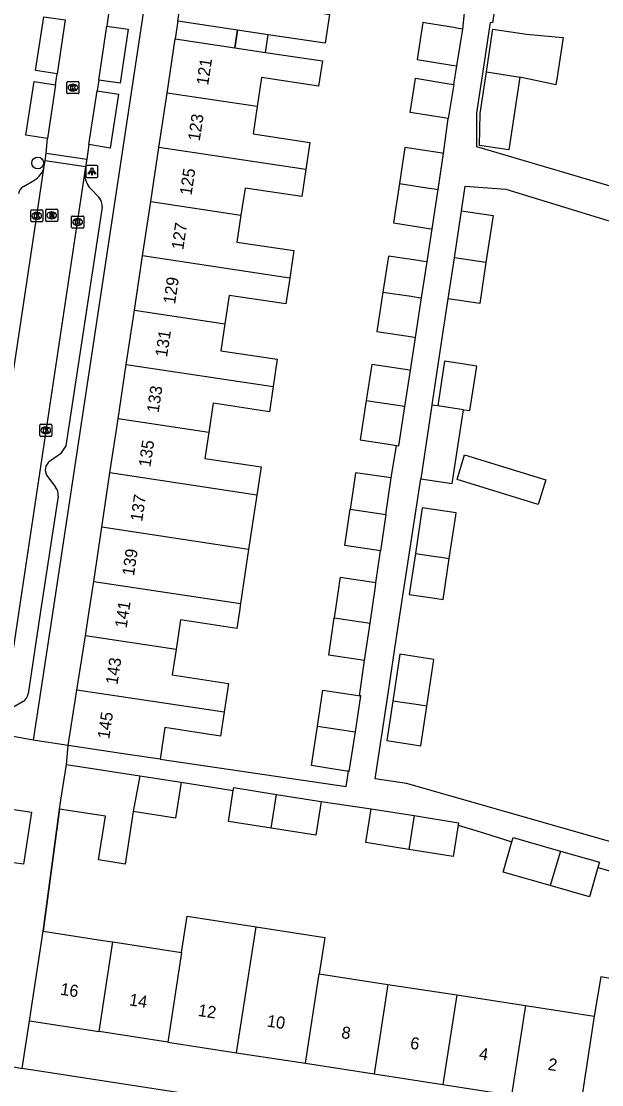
# Model space of a CAD drawing. Extents: x 163010 to 163853, y 382793 to 383982.
# Drawn here: x 163681.5 to 163729.5, y 383210.8 to 383298.9 of the extents above; entities that cross this region are included whole.
import ezdxf

# ---------------------------------------------------------------- set-up
doc = ezdxf.new("R2010")
doc.units = 0
for name, color, linetype in [('IMGEO_Boom', 7, 'Continuous'), ('IMGEO_Kolk', 7, 'Continuous'), ('IMGEO_Lichtpunt', 7, 'Continuous'), ('IMGEO_Muur', 7, 'Continuous'), ('IMGEO_Pand', 7, 'Continuous'), ('IMGEO_Pand_nummerreeks', 7, 'Continuous'), ('IMGEO_Pand_overbouw', 7, 'Continuous'), ('IMGEO_Rijbaan_lokaal_open', 7, 'Continuous'), ('IMGEO_Rioolput', 7, 'Continuous'), ('IMGEO_Voetpad_open', 7, 'Continuous')]:
    doc.layers.add(name, color=color, linetype=linetype)

msp = doc.modelspace()

# ---------------------------------------------------------------- linework, layer by layer
at = {"layer": 'IMGEO_Boom'}
msp.add_circle((163682.816, 383287.144), 0.489, dxfattribs=at)
at = {"layer": 'IMGEO_Kolk'}
for p, q in [((163685.225, 383292.962), (163685.225, 383293.814)), ((163685.3, 383293.888), (163686.152, 383293.888)), ((163685.713, 383293.668), (163685.738, 383293.668)), ((163686.226, 383293.814), (163686.226, 383292.962)), ((163686.152, 383292.888), (163685.3, 383292.888)), ((163685.736, 383293.108), (163685.711, 383293.108)), ((163682.234, 383282.341), (163682.234, 383283.193)), ((163682.309, 383283.267), (163683.161, 383283.267)), ((163682.722, 383283.047), (163682.747, 383283.047)), ((163683.235, 383283.193), (163683.235, 383282.341)), ((163683.161, 383282.267), (163682.309, 383282.267)), ((163682.745, 383282.487), (163682.72, 383282.487)), ((163685.617, 383281.825), (163685.617, 383282.677)), ((163685.692, 383282.751), (163686.544, 383282.751)), ((163686.105, 383282.531), (163686.13, 383282.531)), ((163686.618, 383282.677), (163686.618, 383281.825)), ((163686.544, 383281.751), (163685.692, 383281.751)), ((163686.128, 383281.971), (163686.103, 383281.971)), ((163682.981, 383264.571), (163682.981, 383265.423)), ((163683.056, 383265.497), (163683.908, 383265.497)), ((163683.982, 383265.423), (163683.982, 383264.571)), ((163683.492, 383264.717), (163683.467, 383264.717)), ((163683.469, 383265.277), (163683.494, 383265.277)), ((163683.908, 383264.497), (163683.056, 383264.497))]:
    msp.add_line(p, q, dxfattribs=at)
for points in [[(163685.225, 383292.962), (163685.225, 383293.814)], [(163685.3, 383293.888), (163686.152, 383293.888)], [(163686.226, 383293.814), (163686.226, 383292.962)], [(163686.152, 383292.888), (163685.3, 383292.888)], [(163685.546, 383293.588), (163685.669, 383293.588), (163685.669, 383293.437), (163685.799, 383293.588), (163685.963, 383293.588), (163685.817, 383293.437), (163685.97, 383293.188), (163685.818, 383293.188), (163685.733, 383293.352), (163685.669, 383293.285), (163685.669, 383293.188), (163685.546, 383293.188), (163685.546, 383293.588)], [(163682.234, 383282.341), (163682.234, 383283.193)], [(163682.309, 383283.267), (163683.161, 383283.267)], [(163683.235, 383283.193), (163683.235, 383282.341)], [(163683.161, 383282.267), (163682.309, 383282.267)], [(163682.555, 383282.967), (163682.678, 383282.967), (163682.678, 383282.816), (163682.808, 383282.967), (163682.972, 383282.967), (163682.826, 383282.816), (163682.979, 383282.567), (163682.827, 383282.567), (163682.742, 383282.731), (163682.678, 383282.664), (163682.678, 383282.567), (163682.555, 383282.567), (163682.555, 383282.967)], [(163685.617, 383281.825), (163685.617, 383282.677)], [(163685.692, 383282.751), (163686.544, 383282.751)], [(163685.938, 383282.451), (163686.061, 383282.451), (163686.061, 383282.3), (163686.191, 383282.451), (163686.355, 383282.451), (163686.209, 383282.3), (163686.362, 383282.051), (163686.21, 383282.051), (163686.125, 383282.215), (163686.061, 383282.148), (163686.061, 383282.051), (163685.938, 383282.051), (163685.938, 383282.451)], [(163686.618, 383282.677), (163686.618, 383281.825)], [(163686.544, 383281.751), (163685.692, 383281.751)], [(163682.981, 383264.571), (163682.981, 383265.423)], [(163683.056, 383265.497), (163683.908, 383265.497)], [(163683.982, 383265.423), (163683.982, 383264.571)], [(163683.302, 383265.197), (163683.425, 383265.197), (163683.425, 383265.046), (163683.555, 383265.197), (163683.719, 383265.197), (163683.573, 383265.046), (163683.726, 383264.797), (163683.574, 383264.797), (163683.489, 383264.961), (163683.425, 383264.894), (163683.425, 383264.797), (163683.302, 383264.797), (163683.302, 383265.197)], [(163683.908, 383264.497), (163683.056, 383264.497)]]:
    msp.add_lwpolyline(points, dxfattribs=at)
for centre, start, end in [((163685.302, 383293.812), 91.55205, 178.44795), ((163685.302, 383293.812), 91.55205, 178.44795), ((163686.15, 383293.812), 1.55205, 88.44795), ((163686.15, 383293.812), 1.55205, 88.44795), ((163685.302, 383292.964), 181.55205, 268.44795), ((163685.302, 383292.964), 181.55205, 268.44795), ((163686.15, 383292.964), 271.55205, 358.44795), ((163686.15, 383292.964), 271.55205, 358.44795), ((163682.311, 383283.191), 91.55205, 178.44795), ((163682.311, 383283.191), 91.55205, 178.44795), ((163683.159, 383283.191), 1.55205, 88.44795), ((163683.159, 383283.191), 1.55205, 88.44795), ((163682.311, 383282.343), 181.55205, 268.44795), ((163682.311, 383282.343), 181.55205, 268.44795), ((163683.159, 383282.343), 271.55205, 358.44795), ((163683.159, 383282.343), 271.55205, 358.44795), ((163685.694, 383282.675), 91.55205, 178.44795), ((163685.694, 383282.675), 91.55205, 178.44795), ((163686.542, 383282.675), 1.55205, 88.44795), ((163686.542, 383282.675), 1.55205, 88.44795), ((163685.694, 383281.827), 181.55205, 268.44795), ((163685.694, 383281.827), 181.55205, 268.44795), ((163686.542, 383281.827), 271.55205, 358.44795), ((163686.542, 383281.827), 271.55205, 358.44795), ((163683.058, 383265.421), 91.55205, 178.44795), ((163683.058, 383265.421), 91.55205, 178.44795), ((163683.906, 383265.421), 1.55205, 88.44795), ((163683.906, 383265.421), 1.55205, 88.44795), ((163683.058, 383264.573), 181.55205, 268.44795), ((163683.058, 383264.573), 181.55205, 268.44795), ((163683.906, 383264.573), 271.55205, 358.44795), ((163683.906, 383264.573), 271.55205, 358.44795)]:
    msp.add_arc(centre, 0.0765, start, end, dxfattribs=at)
for centre, major_axis, ratio, start_param, end_param in [((163685.712, 383293.388), (-0.387, 0.002), 0.722429, 4.712389, 7.853982), ((163685.737, 383293.388), (-0.39, 0.002), 0.717154, 1.570796, 4.712389), ((163682.721, 383282.767), (-0.387, 0.002), 0.722429, 4.712389, 7.853982), ((163682.746, 383282.767), (-0.39, 0.002), 0.717154, 1.570796, 4.712389), ((163686.104, 383282.251), (-0.387, 0.002), 0.722429, 4.712389, 7.853982), ((163686.129, 383282.251), (-0.39, 0.002), 0.717154, 1.570796, 4.712389), ((163683.468, 383264.997), (-0.387, 0.002), 0.722429, 4.712389, 7.853982), ((163683.493, 383264.997), (-0.39, 0.002), 0.717154, 1.570796, 4.712389)]:
    msp.add_ellipse(centre, major_axis=major_axis, ratio=ratio, start_param=start_param, end_param=end_param, dxfattribs=at)
at = {"layer": 'IMGEO_Lichtpunt'}
for p, q in [((163686.805, 383286.845), (163686.805, 383286.038)), ((163686.805, 383286.845), (163686.805, 383286.038)), ((163687.707, 383286.94), (163686.899, 383286.94)), ((163687.707, 383286.94), (163686.899, 383286.94)), ((163687.801, 383286.038), (163687.801, 383286.845)), ((163687.801, 383286.038), (163687.801, 383286.845)), ((163686.899, 383285.944), (163687.707, 383285.944)), ((163686.899, 383285.944), (163687.707, 383285.944))]:
    msp.add_line(p, q, dxfattribs=at)
for points in [[(163687.179, 383286.509), (163687.218, 383286.481), (163687.03, 383286.219), (163686.992, 383286.246), (163687.179, 383286.509)], [(163687.281, 383286.461), (163687.328, 383286.461), (163687.328, 383286.139), (163687.281, 383286.139), (163687.281, 383286.461)], [(163687.391, 383286.481), (163687.429, 383286.508), (163687.616, 383286.246), (163687.577, 383286.218), (163687.391, 383286.481)]]:
    msp.add_lwpolyline(points, dxfattribs=at)
msp.add_circle((163687.304, 383286.643), 0.0994, dxfattribs=at)
for centre, start, end in [((163686.899, 383286.845), 90, 180), ((163686.899, 383286.845), 90, 180), ((163687.707, 383286.845), 0, 90), ((163687.707, 383286.845), 0, 90), ((163686.899, 383286.038), 180, 270), ((163686.899, 383286.038), 180, 270), ((163687.707, 383286.038), 270, 0), ((163687.707, 383286.038), 270, 360)]:
    msp.add_arc(centre, 0.0946, start, end, dxfattribs=at)
at = {"layer": 'IMGEO_Muur'}
msp.add_lwpolyline([(163684.611, 383233.617), (163683.271, 383223.496)], dxfattribs=at)
at = {"layer": 'IMGEO_Pand'}
for points in [[(163706.275, 383301.78), (163705.948, 383299.608), (163706.979, 383299.454), (163706.62, 383297.058), (163701.881, 383297.769), (163699.351, 383298.145), (163694.406, 383298.88), (163695.093, 383303.463)], [(163718.01, 383298.231), (163717.609, 383298.298), (163717.251, 383298.358), (163714.987, 383298.734), (163714.697, 383298.783), (163714.233, 383295.728), (163717.101, 383295.25), (163717.502, 383295.183)], [(163717.502, 383295.183), (163718.01, 383298.231)], [(163719.953, 383294.69), (163720.466, 383298.069), (163720.492, 383298.237), (163723.277, 383297.815), (163725.975, 383297.58), (163726.3, 383297.551), (163725.773, 383294.082), (163725.732, 383293.813), (163725.704, 383293.626), (163722.715, 383294.252)], [(163693.514, 383292.937), (163694.19, 383297.443), (163699.133, 383296.688), (163701.661, 383296.302), (163706.379, 383295.595), (163706.068, 383293.52), (163701.348, 383294.228), (163700.986, 383291.814)], [(163722.715, 383294.252), (163721.801, 383288.233), (163719.372, 383288.602), (163719.43, 383291.25), (163719.953, 383294.69)], [(163719.953, 383294.69), (163722.393, 383294.319), (163722.715, 383294.252)], [(163716.775, 383290.819), (163716.449, 383290.873), (163713.656, 383291.339), (163713.974, 383293.428), (163714.087, 383294.168), (163716.874, 383293.704), (163717.052, 383293.675), (163717.245, 383293.642)], [(163717.245, 383293.642), (163716.775, 383290.819)], [(163692.84, 383288.439), (163693.514, 383292.937)], [(163700.986, 383291.814), (163693.514, 383292.937)], [(163700.986, 383291.814), (163700.646, 383289.547), (163705.35, 383288.842), (163705.015, 383286.605)], [(163692.165, 383283.943), (163692.84, 383288.439)], [(163705.015, 383286.605), (163692.84, 383288.439)], [(163716.409, 383287.939), (163716.126, 383287.982), (163713.212, 383288.427), (163712.756, 383285.439)], [(163715.954, 383284.957), (163716.409, 383287.939)], [(163705.015, 383286.605), (163704.678, 383284.361), (163699.971, 383285.067), (163699.634, 383282.818)], [(163712.756, 383285.439), (163712.258, 383282.173), (163714.684, 383281.802), (163715.172, 383281.728), (163715.455, 383281.685)], [(163712.756, 383285.439), (163715.019, 383285.098), (163715.671, 383285), (163715.954, 383284.957)], [(163715.455, 383281.685), (163715.954, 383284.957)], [(163691.491, 383279.446), (163692.165, 383283.943)], [(163692.165, 383283.943), (163699.634, 383282.818)], [(163717.305, 383279.292), (163717.898, 383283.185)], [(163717.898, 383283.185), (163720.51, 383282.788), (163719.918, 383278.895)], [(163699.634, 383282.818), (163699.3, 383280.595), (163704.016, 383279.888), (163703.675, 383277.611)], [(163690.817, 383274.949), (163691.491, 383279.446)], [(163703.675, 383277.611), (163691.491, 383279.446)], [(163715.038, 383278.949), (163714.777, 383278.989), (163714.3, 383279.062), (163711.841, 383279.437), (163711.385, 383276.45)], [(163714.584, 383275.969), (163715.038, 383278.949)], [(163716.788, 383275.89), (163717.305, 383279.292)], [(163719.918, 383278.895), (163719.4, 383275.492), (163716.788, 383275.89)], [(163719.918, 383278.895), (163717.305, 383279.292)], [(163703.675, 383277.611), (163703.353, 383275.466), (163698.646, 383276.172), (163698.294, 383273.823)], [(163711.385, 383276.45), (163710.887, 383273.183), (163713.823, 383272.735), (163714.084, 383272.695)], [(163711.385, 383276.45), (163713.724, 383276.098), (163714.322, 383276.008), (163714.584, 383275.969)], [(163714.084, 383272.695), (163714.584, 383275.969)], [(163690.142, 383270.453), (163690.817, 383274.949)], [(163690.817, 383274.949), (163698.294, 383273.823)], [(163698.294, 383273.823), (163697.959, 383271.594), (163702.644, 383270.891), (163702.303, 383268.62)], [(163718.057, 383266.706), (163718.594, 383266.624), (163719.156, 383270.319), (163718.619, 383270.401), (163718.148, 383270.472), (163716.495, 383270.724), (163715.933, 383267.029)], [(163689.468, 383265.956), (163690.142, 383270.453)], [(163690.142, 383270.453), (163702.303, 383268.62)], [(163713.666, 383269.96), (163713.428, 383269.996), (163710.47, 383270.448), (163710.014, 383267.457)], [(163713.21, 383266.976), (163713.666, 383269.96)], [(163702.303, 383268.62), (163701.99, 383266.534), (163697.326, 383267.234), (163696.965, 383264.827)], [(163710.014, 383267.457), (163709.517, 383264.194), (163712.039, 383263.808), (163712.474, 383263.742), (163712.501, 383263.738)], [(163710.014, 383267.457), (163712.42, 383267.095), (163712.972, 383267.012), (163713.21, 383266.976)], [(163712.501, 383263.738), (163712.711, 383263.706), (163713.21, 383266.976)], [(163715.448, 383267.081), (163714.519, 383260.974)], [(163714.519, 383260.974), (163717.124, 383260.577), (163718.057, 383266.706)], [(163715.933, 383267.029), (163715.448, 383267.081)], [(163718.057, 383266.706), (163715.933, 383267.029)], [(163688.794, 383261.46), (163689.468, 383265.956)], [(163696.965, 383264.827), (163689.468, 383265.956)], [(163696.965, 383264.827), (163696.642, 383262.673), (163701.299, 383261.975), (163700.947, 383259.629)], [(163724.243, 383258.85), (163717.522, 383260.927), (163718.153, 383262.97), (163724.874, 383260.893), (163724.243, 383258.85)], [(163688.119, 383256.962), (163688.794, 383261.46)], [(163700.947, 383259.629), (163688.794, 383261.46)], [(163712.083, 383261.046), (163709.116, 383261.481), (163708.887, 383259.92), (163708.674, 383258.465)], [(163711.639, 383258.018), (163712.083, 383261.046)], [(163700.947, 383259.629), (163700.622, 383257.464), (163700.269, 383255.132)], [(163711.198, 383255.015), (163708.234, 383255.461), (163708.674, 383258.465)], [(163708.674, 383258.465), (163711.639, 383258.018)], [(163716.881, 383254.369), (163717.423, 383257.933), (163717.457, 383258.157), (163714.648, 383258.584), (163714.072, 383254.796)], [(163711.639, 383258.018), (163711.198, 383255.015)], [(163687.445, 383252.466), (163688.119, 383256.962)], [(163700.269, 383255.132), (163688.119, 383256.962)], [(163700.269, 383255.132), (163699.96, 383253.09), (163699.602, 383250.634)], [(163714.072, 383254.796), (163713.555, 383251.4), (163715.679, 383251.077), (163716.364, 383250.973), (163716.881, 383254.369)], [(163714.072, 383254.796), (163715.776, 383254.537), (163716.196, 383254.473), (163716.881, 383254.369)], [(163686.758, 383247.971), (163687.075, 383250), (163687.445, 383252.466)], [(163687.445, 383252.466), (163699.602, 383250.634)], [(163710.81, 383252.366), (163707.846, 383252.812), (163707.798, 383252.488), (163707.71, 383251.887), (163707.355, 383249.466)], [(163710.319, 383249.019), (163710.762, 383252.043), (163710.81, 383252.366)], [(163699.602, 383250.634), (163699.51, 383250), (163699.303, 383248.58), (163694.635, 383249.284), (163694.266, 383246.84)], [(163709.865, 383245.92), (163706.9, 383246.354), (163707.355, 383249.466)], [(163707.355, 383249.466), (163710.319, 383249.019)], [(163709.865, 383245.92), (163710.319, 383249.019)], [(163686.056, 383243.479), (163686.758, 383247.971)], [(163694.266, 383246.84), (163686.758, 383247.971)], [(163694.266, 383246.84), (163693.948, 383244.73), (163698.601, 383244.029), (163698.241, 383241.643)], [(163715.019, 383242.136), (163715.61, 383246.015), (163712.801, 383246.443), (163712.211, 383242.564)], [(163685.338, 383238.887), (163686.056, 383243.479)], [(163698.241, 383241.643), (163686.056, 383243.479)], [(163705.963, 383240.493), (163706.417, 383243.469), (163709.342, 383243.022), (163709.443, 383243.007)], [(163709.105, 383240.019), (163709.558, 383242.989), (163709.515, 383242.996), (163709.443, 383243.007)], [(163712.211, 383242.564), (163711.713, 383239.29), (163713.837, 383238.966), (163714.522, 383238.862), (163715.019, 383242.136)], [(163715.019, 383242.136), (163714.335, 383242.24), (163713.933, 383242.301), (163712.211, 383242.564)], [(163698.241, 383241.643), (163697.943, 383239.667), (163693.341, 383240.361), (163692.947, 383237.75)], [(163708.532, 383236.746), (163708.388, 383236.768), (163707.855, 383236.849), (163705.463, 383237.215), (163705.963, 383240.493)], [(163705.963, 383240.493), (163708.187, 383240.158), (163708.889, 383240.052), (163709.105, 383240.019)], [(163708.532, 383236.746), (163708.604, 383236.735), (163709.105, 383240.019)], [(163692.947, 383237.75), (163690.284, 383238.148), (163685.338, 383238.887)], [(163684.611, 383233.617), (163684.724, 383234.342), (163685.19, 383237.321)], [(163685.19, 383237.321), (163691.269, 383236.371)], [(163691.269, 383236.371), (163690.723, 383233.405)], [(163691.269, 383236.371), (163694.675, 383235.839)], [(163694.675, 383235.839), (163694.21, 383232.86), (163690.723, 383233.405)], [(163702.144, 383232.027), (163698.593, 383232.59), (163699, 383235.152)], [(163699, 383235.152), (163699.038, 383235.393), (163702.577, 383234.831)], [(163702.144, 383232.027), (163702.577, 383234.831)], [(163702.577, 383234.831), (163706.268, 383234.245)], [(163706.268, 383234.245), (163705.824, 383231.443), (163702.144, 383232.027)], [(163690.723, 383233.405), (163690.042, 383229.054), (163687.848, 383229.397), (163688.413, 383233.024), (163684.611, 383233.617)], [(163713.53, 383230.27), (163709.979, 383230.833), (163710.424, 383233.636)], [(163710.424, 383233.636), (163713.962, 383233.074)], [(163713.962, 383233.074), (163713.53, 383230.27)], [(163713.962, 383233.074), (163717.654, 383232.488), (163717.621, 383232.282)], [(163717.621, 383232.282), (163717.21, 383229.686), (163713.53, 383230.27)], [(163722.07, 383230.906), (163722.168, 383231.251), (163726.079, 383230.136)], [(163725.24, 383227.277), (163721.351, 383228.386), (163722.07, 383230.906)], [(163726.079, 383230.136), (163725.24, 383227.277)], [(163726.079, 383230.136), (163729.312, 383229.214), (163729.186, 383228.772)], [(163729.186, 383228.772), (163728.495, 383226.349), (163725.24, 383227.277)], [(163694.727, 383221.729), (163695.191, 383224.738), (163700.883, 383223.86)], [(163682.127, 383216.078), (163683.271, 383223.496)], [(163683.271, 383223.496), (163688.213, 383222.734), (163689.034, 383222.607)], [(163699.274, 383213.433), (163700.419, 383220.851), (163700.883, 383223.86)], [(163700.883, 383223.86), (163706.576, 383222.981), (163706.112, 383219.973)], [(163687.889, 383215.189), (163689.034, 383222.607)], [(163689.034, 383222.607), (163694.727, 383221.729)], [(163694.727, 383221.729), (163693.582, 383214.311)], [(163733.2, 383222.188), (163732.229, 383219.226), (163729.422, 383219.714), (163728.883, 383216.46)], [(163704.967, 383212.554), (163706.112, 383219.973)], [(163706.112, 383219.973), (163711.805, 383219.095)], [(163711.805, 383219.095), (163710.66, 383211.676)], [(163711.805, 383219.095), (163717.497, 383218.217)], [(163717.497, 383218.217), (163716.352, 383210.798)], [(163717.497, 383218.217), (163723.191, 383217.338)], [(163723.191, 383217.338), (163722.045, 383209.92)], [(163723.191, 383217.338), (163728.883, 383216.46)], [(163728.883, 383216.46), (163727.737, 383209.041)], [(163682.127, 383216.078), (163687.889, 383215.189)], [(163693.582, 383214.311), (163687.889, 383215.189)], [(163693.582, 383214.311), (163699.274, 383213.433)], [(163699.274, 383213.433), (163704.967, 383212.554)], [(163704.967, 383212.554), (163710.66, 383211.676)], [(163710.66, 383211.676), (163716.352, 383210.798)], [(163716.352, 383210.798), (163722.045, 383209.92)]]:
    msp.add_lwpolyline(points, dxfattribs=at)
at = {"layer": 'IMGEO_Pand_overbouw'}
for points in [[(163694.19, 383297.443), (163699.133, 383296.688), (163699.351, 383298.145), (163694.406, 383298.88)], [(163699.351, 383298.145), (163699.133, 383296.688), (163701.661, 383296.302), (163701.881, 383297.769)]]:
    msp.add_lwpolyline(points, close=True, dxfattribs=at)
at = {"layer": 'IMGEO_Rijbaan_lokaal_open'}
for points in [[(163685.078, 383299.012), (163684.427, 383294.532)], [(163688.7, 383299.691), (163688.546, 383298.478)], [(163687.858, 383294.003), (163688.546, 383298.478)], [(163684.284, 383293.631), (163684.427, 383294.532)], [(163684.284, 383293.631), (163683.613, 383289.175)], [(163687.858, 383294.003), (163687.727, 383293.126)], [(163687.042, 383288.675), (163687.727, 383293.126)], [(163683.509, 383287.953), (163683.613, 383289.175)], [(163687.042, 383288.675), (163686.872, 383287.449)], [(163683.417, 383287.32), (163683.509, 383287.953)], [(163683.509, 383287.953), (163686.872, 383287.449)], [(163686.872, 383287.449), (163686.772, 383286.817)], [(163676.485, 383241.271), (163677.8, 383250), (163682.735, 383282.763), (163683.352, 383286.868)], [(163683.352, 383286.868), (163683.417, 383287.32)], [(163686.772, 383286.817), (163683.417, 383287.32)], [(163686.772, 383286.817), (163686.716, 383286.461)], [(163686.716, 383286.461), (163681.251, 383250), (163679.869, 383240.759)]]:
    msp.add_lwpolyline(points, dxfattribs=at)
at = {"layer": 'IMGEO_Rioolput'}
for p, q in [((163683.473, 383282.38), (163683.473, 383283.232)), ((163683.548, 383283.306), (163684.4, 383283.306)), ((163683.961, 383283.086), (163683.986, 383283.086)), ((163684.474, 383283.232), (163684.474, 383282.38)), ((163684.4, 383282.306), (163683.548, 383282.306)), ((163683.984, 383282.526), (163683.959, 383282.526))]:
    msp.add_line(p, q, dxfattribs=at)
for points in [[(163683.473, 383282.38), (163683.473, 383283.232)], [(163683.548, 383283.306), (163684.4, 383283.306)], [(163684.474, 383283.232), (163684.474, 383282.38)], [(163684.4, 383282.306), (163683.548, 383282.306)], [(163684.062, 383283.004), (163683.81, 383283.006), (163683.81, 383282.606)], [(163683.81, 383282.606), (163683.934, 383282.606), (163683.934, 383282.768), (163683.945, 383282.768)], [(163683.988, 383282.925), (163683.934, 383282.925), (163683.934, 383282.844)], [(163683.934, 383282.844), (163683.986, 383282.844)], [(163683.992, 383282.739), (163684.063, 383282.606), (163684.203, 383282.606), (163684.138, 383282.732)]]:
    msp.add_lwpolyline(points, dxfattribs=at)
for centre, radius, start, end in [((163683.55, 383283.23), 0.0765, 91.55205, 178.44795), ((163683.55, 383283.23), 0.0765, 91.55205, 178.44795), ((163684.398, 383283.23), 0.0765, 1.55205, 88.44795), ((163684.398, 383283.23), 0.0765, 1.55205, 88.44795), ((163683.55, 383282.382), 0.0765, 181.55205, 268.44795), ((163683.55, 383282.382), 0.0765, 181.55205, 268.44795), ((163683.944, 383282.715), 0.0533, 26.02933, 88.69889), ((163683.97, 383283.033), 0.19, 274.7715, 282.96867), ((163683.994, 383282.829), 0.0964, 77.00612, 93.18647), ((163684.008, 383282.886), 0.0378, 276.66336, 79.67722), ((163684.061, 383282.894), 0.109, 350.36119, 89.41601), ((163684.059, 383282.894), 0.112, 277.58423, 350.98172), ((163684.043, 383282.679), 0.108, 29.51342, 73.79051), ((163684.398, 383282.382), 0.0765, 271.55205, 358.44795), ((163684.398, 383282.382), 0.0765, 271.55205, 358.44795)]:
    msp.add_arc(centre, radius, start, end, dxfattribs=at)
for centre, major_axis, ratio, start_param, end_param in [((163683.96, 383282.806), (-0.387, 0.002), 0.722429, 4.712389, 7.853982), ((163683.985, 383282.806), (-0.39, 0.002), 0.717154, 1.570796, 4.712389)]:
    msp.add_ellipse(centre, major_axis=major_axis, ratio=ratio, start_param=start_param, end_param=end_param, dxfattribs=at)
at = {"layer": 'IMGEO_Voetpad_open'}
for points in [[(163700.353, 383357.923), (163684.056, 383250), (163682.442, 383239.311)], [(163721.178, 383303.442), (163720.468, 383298.753), (163720.269, 383298.783), (163720.242, 383298.604), (163719.654, 383294.735), (163719.131, 383291.295), (163719.131, 383288.499), (163747.869, 383280.032)], [(163718.01, 383298.231), (163718.3, 383301.217)], [(163684.427, 383294.532), (163682.639, 383294.806), (163683.319, 383299.26), (163685.078, 383299.012)], [(163688.546, 383298.478), (163690.29, 383298.22), (163689.637, 383293.757), (163687.858, 383294.003)], [(163717.245, 383293.642), (163717.502, 383295.183)], [(163683.613, 383289.175), (163681.838, 383289.458), (163682.515, 383293.898), (163684.284, 383293.631)], [(163687.727, 383293.126), (163689.495, 383292.842), (163688.81, 383288.38), (163687.042, 383288.675)], [(163716.409, 383287.939), (163716.775, 383290.819)], [(163681.623, 383285.204), (163682.486, 383285.698)], [(163687.214, 383284.992), (163687.866, 383284.308)], [(163717.898, 383283.185), (163718.207, 383285.214), (163721.574, 383284.961), (163744.124, 383278.046)], [(163688.142, 383283.47), (163685.126, 383263.702), (163684.706, 383263.035), (163683.875, 383262.459)], [(163715.038, 383278.949), (163715.455, 383281.685)], [(163715.448, 383267.081), (163715.451, 383267.102), (163716.376, 383273.182), (163716.788, 383275.89)], [(163713.666, 383269.96), (163714.084, 383272.695)], [(163712.083, 383261.046), (163712.501, 383263.738)], [(163683.662, 383261.136), (163684.279, 383260.295)], [(163732.389, 383230.285), (163713.345, 383235.726), (163710.739, 383236.123), (163711.73, 383242.637), (163712.662, 383248.767), (163713.591, 383254.869), (163714.519, 383260.974)], [(163684.495, 383259.544), (163683.049, 383250), (163682.013, 383243.165)], [(163710.81, 383252.366), (163711.198, 383255.015)], [(163709.443, 383243.007), (163709.865, 383245.92)], [(163681.597, 383242.531), (163680.75, 383242.02)], [(163682.442, 383239.311), (163679.739, 383239.828)], [(163685.338, 383238.887), (163682.442, 383239.311)], [(163685.19, 383237.321), (163685.338, 383238.887)], [(163692.947, 383237.75), (163708.335, 383235.474), (163708.532, 383236.746)], [(163694.675, 383235.839), (163699, 383235.152)], [(163706.268, 383234.245), (163710.424, 383233.636)], [(163682.287, 383233.356), (163681.644, 383229.04), (163680.022, 383229.281), (163680.665, 383233.597), (163682.287, 383233.356)], [(163683.271, 383223.496), (163684.611, 383233.617)], [(163717.621, 383232.282), (163719.72, 383231.635), (163722.07, 383230.906)], [(163729.186, 383228.772), (163732.505, 383227.826)], [(163681.523, 383212.114), (163682.127, 383216.078)], [(163675.78, 383213.262), (163681.523, 383212.114)], [(163730.875, 383204.501), (163681.523, 383212.114)]]:
    msp.add_lwpolyline(points, dxfattribs=at)
for centre, radius, start, end in [((163681.719, 383287.171), 1.661, 297.49616, 349.48831), ((163688.55, 383286.264), 1.845, 173.87008, 223.58387), ((163682.205, 383284.374), 1.013, 125.03153, 167.88888), ((163687.002, 383283.559), 1.143, 355.53102, 40.92815), ((163684.28, 383261.715), 0.847, 118.58769, 223.1203), ((163683.621, 383259.699), 0.887, 349.91984, 42.17237), ((163681.154, 383243.275), 0.866, 300.77674, 352.68138)]:
    msp.add_arc(centre, radius, start, end, dxfattribs=at)

# ---------------------------------------------------------------- texts
at = {"layer": 'IMGEO_Pand_nummerreeks'}
for s, rotation, p in [('121', 81.4036, (163696.918, 383293.54)), ('123', 81.4036, (163696.22, 383288.923)), ('125', 81.4036, (163695.539, 383284.419)), ('127', 81.4036, (163694.858, 383279.914)), ('129', 81.4036, (163694.177, 383275.41)), ('131', 81.4036, (163693.513, 383271.019)), ('133', 81.4036, (163692.815, 383266.402)), ('135', 81.4036, (163692.134, 383261.897)), ('137', 81.4036, (163691.454, 383257.393)), ('139', 81.4036, (163690.773, 383252.889)), ('141', 81.31036, (163690.168, 383248.564)), ('143', 81.4036, (163689.411, 383243.88)), ('145', 81.4036, (163688.73, 383239.376)), ('16', 351.22967, (163684.635, 383218.241)), ('14', 351.22967, (163690.336, 383217.362)), ('12', 351.22967, (163696.034, 383216.482)), ('10', 351.22967, (163701.742, 383215.603)), ('8', 351.22967, (163707.899, 383214.652)), ('6', 351.22967, (163713.596, 383213.772)), ('4', 351.22967, (163719.298, 383212.893)), ('2', 351.22967, (163724.997, 383212.014))]:
    msp.add_text(s, height=1, rotation=rotation, dxfattribs=at).set_placement(p)

doc.saveas('drawing.dxf')
